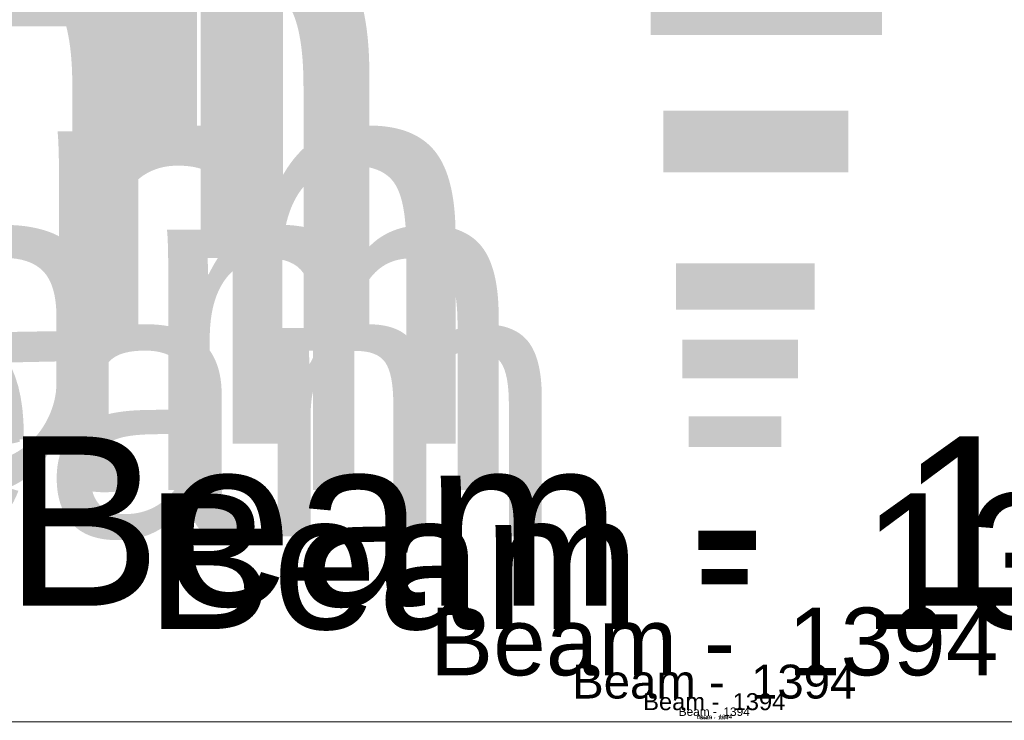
# Model space of a CAD drawing. Header units: millimetres. Extents: x -2623 to 24971, y -2173 to 12621.
# Tile 370 of 656: x 719 to 763, y 474 to 505. Entities that reach past the tile are written whole.
import ezdxf

# ---------------------------------------------------------------- set-up
doc = ezdxf.new("R2010")
doc.units = ezdxf.units.MM
for name, color, linetype, lineweight in [('Beam Dimensions', 4, 'Continuous', 5), ('Beam Dimensions @ 0.1', 4, 'Continuous', 5), ('Beam Dimensions @ 0.125', 4, 'Continuous', 5), ('Beam Dimensions @ 0.25', 4, 'Continuous', 5), ('Beam Dimensions @ 0.5', 4, 'Continuous', 5), ('Beam Dimensions @ 1 (1)', 4, 'Continuous', 5), ('Beam Dimensions @ 1 (2)', 4, 'Continuous', 5), ('Beam Dimensions @ 10', 4, 'Continuous', 5), ('Beam Dimensions @ 12', 4, 'Continuous', 5), ('Beam Dimensions @ 16 (1)', 4, 'Continuous', 5), ('Beam Dimensions @ 16 (2)', 4, 'Continuous', 5), ('Beam Dimensions @ 2 (1)', 4, 'Continuous', 5), ('Beam Dimensions @ 2 (2)', 4, 'Continuous', 5), ('Beam Dimensions @ 20', 4, 'Continuous', 5), ('Beam Dimensions @ 24', 4, 'Continuous', 5), ('Beam Dimensions @ 30', 4, 'Continuous', 5), ('Beam Dimensions @ 4 (1)', 4, 'Continuous', 5), ('Beam Dimensions @ 4 (2)', 4, 'Continuous', 5), ('Beam Dimensions @ 5', 4, 'Continuous', 5), ('Beam Dimensions @ 8 (1)', 4, 'Continuous', 5), ('Beam Dimensions @ 8 (2)', 4, 'Continuous', 5), ('Workstation - Top', 4, 'Continuous', 5)]:
    doc.layers.add(name, color=color, linetype=linetype, lineweight=lineweight)
doc.styles.add('Arial-1.500', font='txt', dxfattribs={"height": 1.5})
doc.dimstyles.new('Dim-Style 1', dxfattribs={"dimtxt": 0.18, "dimasz": 1, "dimexe": 0.5, "dimexo": 0, "dimgap": 1, "dimtad": 1, "dimdec": 0, "dimzin": 0, "dimdsep": 46, "dimtxsty": 'Arial-1.500', "dimblk": 'OBLIQUE', "dimcen": 0.09, "dimclrd": 4, "dimclre": 4, "dimclrt": 4, "dimadec": 0, "dimazin": 0, "dimtfac": 1, "dimtdec": 4, "dimtmove": 0, "dimatfit": 1, "dimfxl": 1, "dimfxlon": 1, "dimtolj": 1, "dimtzin": 0, "dimlwd": 5, "dimlwe": 5, "dimarcsym": 0})

# ---------------------------------------------------------------- blocks, each defined once
blk = doc.blocks.new('_Oblique')
at = {"color": 0, "linetype": 'ByBlock', "lineweight": -2}
blk.add_line((-0.5, -0.5), (0.5, 0.5), dxfattribs=at)
blk = doc.blocks.new('*D2')
at = {"layer": 'Beam Dimensions', "color": 4, "linetype": 'Continuous', "lineweight": 5}
for p, q in [((53, 475.242), (53, 473.742)), ((1447, 475.242), (1447, 473.742)), ((53, 474.242), (1447, 474.242))]:
    blk.add_line(p, q, dxfattribs=at)
at = {"layer": 'Defpoints', "color": 0}
for p in [(53, 587.5), (1447, 587.5), (1447, 474.242)]:
    blk.add_point(p, dxfattribs=at)
at = {"layer": 'Beam Dimensions', "color": 4, "lineweight": 5, "rotation": 180}
blk.add_blockref('_Oblique', (53, 474.242), dxfattribs=at)
at = {"layer": 'Beam Dimensions', "color": 4, "lineweight": 5}
blk.add_blockref('_Oblique', (1447, 474.242), dxfattribs=at)
at = {"layer": 'Beam Dimensions', "color": 4, "insert": (750, 476.008), "char_height": 1.5, "attachment_point": 5, "style": 'Arial-1.500'}
blk.add_mtext('\\A1;Beam -  1394', dxfattribs=at)
blk = doc.blocks.new('*D3')
at = {"layer": 'Beam Dimensions', "color": 4, "linetype": 'Continuous', "lineweight": 5}
for p, q in [((53, 486.242), (53, 468.242)), ((1447, 486.242), (1447, 468.242)), ((53, 474.242), (1447, 474.242))]:
    blk.add_line(p, q, dxfattribs=at)
at = {"layer": 'Defpoints', "color": 0}
for p in [(53, 587.5), (1447, 587.5), (1447, 474.242)]:
    blk.add_point(p, dxfattribs=at)
at = {"layer": 'Beam Dimensions', "color": 4, "lineweight": 5, "xscale": 12, "yscale": 12, "zscale": 12, "rotation": 180}
blk.add_blockref('_Oblique', (53, 474.242), dxfattribs=at)
at = {"layer": 'Beam Dimensions', "color": 4, "lineweight": 5, "xscale": 12, "yscale": 12, "zscale": 12}
blk.add_blockref('_Oblique', (1447, 474.242), dxfattribs=at)
at = {"layer": 'Beam Dimensions', "color": 4, "insert": (750, 495.431), "char_height": 18, "attachment_point": 5, "style": 'Arial-1.500'}
blk.add_mtext('\\A1;Beam -  1394', dxfattribs=at)
blk = doc.blocks.new('*D4')
at = {"layer": 'Beam Dimensions', "color": 4, "linetype": 'Continuous', "lineweight": 5}
for p, q in [((53, 475.242), (53, 473.742)), ((1447, 475.242), (1447, 473.742)), ((53, 474.242), (1447, 474.242))]:
    blk.add_line(p, q, dxfattribs=at)
at = {"layer": 'Defpoints', "color": 0}
for p in [(53, 587.5), (1447, 587.5), (1447, 474.242)]:
    blk.add_point(p, dxfattribs=at)
at = {"layer": 'Beam Dimensions', "color": 4, "lineweight": 5, "rotation": 180}
blk.add_blockref('_Oblique', (53, 474.242), dxfattribs=at)
at = {"layer": 'Beam Dimensions', "color": 4, "lineweight": 5}
blk.add_blockref('_Oblique', (1447, 474.242), dxfattribs=at)
at = {"layer": 'Beam Dimensions', "color": 4, "insert": (750, 476.008), "char_height": 1.5, "attachment_point": 5, "style": 'Arial-1.500'}
blk.add_mtext('\\A1;Beam -  1394', dxfattribs=at)
blk = doc.blocks.new('*D5')
at = {"layer": 'Beam Dimensions', "color": 4, "linetype": 'Continuous', "lineweight": 5}
for p, q in [((53, 482.242), (53, 470.242)), ((1447, 482.242), (1447, 470.242)), ((53, 474.242), (1447, 474.242))]:
    blk.add_line(p, q, dxfattribs=at)
at = {"layer": 'Defpoints', "color": 0}
for p in [(53, 587.5), (1447, 587.5), (1447, 474.242)]:
    blk.add_point(p, dxfattribs=at)
at = {"layer": 'Beam Dimensions', "color": 4, "lineweight": 5, "xscale": 8, "yscale": 8, "zscale": 8, "rotation": 180}
blk.add_blockref('_Oblique', (53, 474.242), dxfattribs=at)
at = {"layer": 'Beam Dimensions', "color": 4, "lineweight": 5, "xscale": 8, "yscale": 8, "zscale": 8}
blk.add_blockref('_Oblique', (1447, 474.242), dxfattribs=at)
at = {"layer": 'Beam Dimensions', "color": 4, "insert": (750, 488.368), "char_height": 12, "attachment_point": 5, "style": 'Arial-1.500'}
blk.add_mtext('\\A1;Beam -  1394', dxfattribs=at)
blk = doc.blocks.new('*D8')
at = {"layer": 'Beam Dimensions', "color": 4, "linetype": 'Continuous', "lineweight": 5}
for p, q in [((53, 498.242), (53, 462.242)), ((1447, 498.242), (1447, 462.242)), ((53, 474.242), (1447, 474.242))]:
    blk.add_line(p, q, dxfattribs=at)
at = {"layer": 'Defpoints', "color": 0}
for p in [(53, 587.5), (1447, 587.5), (1447, 474.242)]:
    blk.add_point(p, dxfattribs=at)
at = {"layer": 'Beam Dimensions', "color": 4, "lineweight": 5, "xscale": 24, "yscale": 24, "zscale": 24, "rotation": 180}
blk.add_blockref('_Oblique', (53, 474.242), dxfattribs=at)
at = {"layer": 'Beam Dimensions', "color": 4, "lineweight": 5, "xscale": 24, "yscale": 24, "zscale": 24}
blk.add_blockref('_Oblique', (1447, 474.242), dxfattribs=at)
at = {"layer": 'Beam Dimensions', "color": 4, "insert": (750, 516.62), "char_height": 36, "attachment_point": 5, "style": 'Arial-1.500'}
blk.add_mtext('\\A1;Beam -  1394', dxfattribs=at)
blk = doc.blocks.new('*D14')
at = {"layer": 'Beam Dimensions', "color": 4, "linetype": 'Continuous', "lineweight": 5}
for p, q in [((53, 474.342), (53, 474.192)), ((53, 474.242), (1447, 474.242)), ((1447, 474.342), (1447, 474.192))]:
    blk.add_line(p, q, dxfattribs=at)
at = {"layer": 'Defpoints', "color": 0}
for p in [(53, 587.5), (1447, 587.5), (1447, 474.242)]:
    blk.add_point(p, dxfattribs=at)
at = {"layer": 'Beam Dimensions', "color": 4, "lineweight": 5, "xscale": 0.1, "yscale": 0.1, "zscale": 0.1, "rotation": 180}
blk.add_blockref('_Oblique', (53, 474.242), dxfattribs=at)
at = {"layer": 'Beam Dimensions', "color": 4, "lineweight": 5, "xscale": 0.1, "yscale": 0.1, "zscale": 0.1}
blk.add_blockref('_Oblique', (1447, 474.242), dxfattribs=at)
at = {"layer": 'Beam Dimensions', "color": 4, "insert": (750, 474.419), "char_height": 0.15, "attachment_point": 5, "style": 'Arial-1.500'}
blk.add_mtext('\\A1;Beam -  1394', dxfattribs=at)
blk = doc.blocks.new('*D15')
at = {"layer": 'Beam Dimensions', "color": 4, "linetype": 'Continuous', "lineweight": 5}
for p, q in [((53, 484.242), (53, 469.242)), ((1447, 484.242), (1447, 469.242)), ((53, 474.242), (1447, 474.242))]:
    blk.add_line(p, q, dxfattribs=at)
at = {"layer": 'Defpoints', "color": 0}
for p in [(53, 587.5), (1447, 587.5), (1447, 474.242)]:
    blk.add_point(p, dxfattribs=at)
at = {"layer": 'Beam Dimensions', "color": 4, "lineweight": 5, "xscale": 10, "yscale": 10, "zscale": 10, "rotation": 180}
blk.add_blockref('_Oblique', (53, 474.242), dxfattribs=at)
at = {"layer": 'Beam Dimensions', "color": 4, "lineweight": 5, "xscale": 10, "yscale": 10, "zscale": 10}
blk.add_blockref('_Oblique', (1447, 474.242), dxfattribs=at)
at = {"layer": 'Beam Dimensions', "color": 4, "insert": (750, 491.9), "char_height": 15, "attachment_point": 5, "style": 'Arial-1.500'}
blk.add_mtext('\\A1;Beam -  1394', dxfattribs=at)
blk = doc.blocks.new('*D17')
at = {"layer": 'Beam Dimensions', "color": 4, "linetype": 'Continuous', "lineweight": 5}
for p, q in [((53, 490.242), (53, 466.242)), ((1447, 490.242), (1447, 466.242)), ((53, 474.242), (1447, 474.242))]:
    blk.add_line(p, q, dxfattribs=at)
at = {"layer": 'Defpoints', "color": 0}
for p in [(53, 587.5), (1447, 587.5), (1447, 474.242)]:
    blk.add_point(p, dxfattribs=at)
at = {"layer": 'Beam Dimensions', "color": 4, "lineweight": 5, "xscale": 16, "yscale": 16, "zscale": 16, "rotation": 180}
blk.add_blockref('_Oblique', (53, 474.242), dxfattribs=at)
at = {"layer": 'Beam Dimensions', "color": 4, "lineweight": 5, "xscale": 16, "yscale": 16, "zscale": 16}
blk.add_blockref('_Oblique', (1447, 474.242), dxfattribs=at)
at = {"layer": 'Beam Dimensions', "color": 4, "insert": (750, 502.494), "char_height": 24, "attachment_point": 5, "style": 'Arial-1.500'}
blk.add_mtext('\\A1;Beam -  1394', dxfattribs=at)
blk = doc.blocks.new('*D18')
at = {"layer": 'Beam Dimensions', "color": 4, "linetype": 'Continuous', "lineweight": 5}
for p, q in [((53, 476.242), (53, 473.242)), ((1447, 476.242), (1447, 473.242)), ((53, 474.242), (1447, 474.242))]:
    blk.add_line(p, q, dxfattribs=at)
at = {"layer": 'Defpoints', "color": 0}
for p in [(53, 587.5), (1447, 587.5), (1447, 474.242)]:
    blk.add_point(p, dxfattribs=at)
at = {"layer": 'Beam Dimensions', "color": 4, "lineweight": 5, "xscale": 2, "yscale": 2, "zscale": 2, "rotation": 180}
blk.add_blockref('_Oblique', (53, 474.242), dxfattribs=at)
at = {"layer": 'Beam Dimensions', "color": 4, "lineweight": 5, "xscale": 2, "yscale": 2, "zscale": 2}
blk.add_blockref('_Oblique', (1447, 474.242), dxfattribs=at)
at = {"layer": 'Beam Dimensions', "color": 4, "insert": (750, 477.774), "char_height": 3, "attachment_point": 5, "style": 'Arial-1.500'}
blk.add_mtext('\\A1;Beam -  1394', dxfattribs=at)
blk = doc.blocks.new('*D19')
at = {"layer": 'Beam Dimensions', "color": 4, "linetype": 'Continuous', "lineweight": 5}
for p, q in [((53, 494.242), (53, 464.242)), ((1447, 494.242), (1447, 464.242)), ((53, 474.242), (1447, 474.242))]:
    blk.add_line(p, q, dxfattribs=at)
at = {"layer": 'Defpoints', "color": 0}
for p in [(53, 587.5), (1447, 587.5), (1447, 474.242)]:
    blk.add_point(p, dxfattribs=at)
at = {"layer": 'Beam Dimensions', "color": 4, "lineweight": 5, "xscale": 20, "yscale": 20, "zscale": 20, "rotation": 180}
blk.add_blockref('_Oblique', (53, 474.242), dxfattribs=at)
at = {"layer": 'Beam Dimensions', "color": 4, "lineweight": 5, "xscale": 20, "yscale": 20, "zscale": 20}
blk.add_blockref('_Oblique', (1447, 474.242), dxfattribs=at)
at = {"layer": 'Beam Dimensions', "color": 4, "insert": (750, 509.557), "char_height": 30, "attachment_point": 5, "style": 'Arial-1.500'}
blk.add_mtext('\\A1;Beam -  1394', dxfattribs=at)
blk = doc.blocks.new('*D20')
at = {"layer": 'Beam Dimensions', "color": 4, "linetype": 'Continuous', "lineweight": 5}
for p, q in [((53, 504.242), (53, 459.242)), ((1447, 504.242), (1447, 459.242)), ((53, 474.242), (1447, 474.242))]:
    blk.add_line(p, q, dxfattribs=at)
at = {"layer": 'Defpoints', "color": 0}
for p in [(53, 587.5), (1447, 587.5), (1447, 474.242)]:
    blk.add_point(p, dxfattribs=at)
at = {"layer": 'Beam Dimensions', "color": 4, "lineweight": 5, "xscale": 30, "yscale": 30, "zscale": 30, "rotation": 180}
blk.add_blockref('_Oblique', (53, 474.242), dxfattribs=at)
at = {"layer": 'Beam Dimensions', "color": 4, "lineweight": 5, "xscale": 30, "yscale": 30, "zscale": 30}
blk.add_blockref('_Oblique', (1447, 474.242), dxfattribs=at)
at = {"layer": 'Beam Dimensions', "color": 4, "insert": (750, 527.215), "char_height": 45, "attachment_point": 5, "style": 'Arial-1.500'}
blk.add_mtext('\\A1;Beam -  1394', dxfattribs=at)
blk = doc.blocks.new('*D21')
at = {"layer": 'Beam Dimensions', "color": 4, "linetype": 'Continuous', "lineweight": 5}
for p, q in [((53, 478.242), (53, 472.242)), ((1447, 478.242), (1447, 472.242)), ((53, 474.242), (1447, 474.242))]:
    blk.add_line(p, q, dxfattribs=at)
at = {"layer": 'Defpoints', "color": 0}
for p in [(53, 587.5), (1447, 587.5), (1447, 474.242)]:
    blk.add_point(p, dxfattribs=at)
at = {"layer": 'Beam Dimensions', "color": 4, "lineweight": 5, "xscale": 4, "yscale": 4, "zscale": 4, "rotation": 180}
blk.add_blockref('_Oblique', (53, 474.242), dxfattribs=at)
at = {"layer": 'Beam Dimensions', "color": 4, "lineweight": 5, "xscale": 4, "yscale": 4, "zscale": 4}
blk.add_blockref('_Oblique', (1447, 474.242), dxfattribs=at)
at = {"layer": 'Beam Dimensions', "color": 4, "insert": (750, 481.305), "char_height": 6, "attachment_point": 5, "style": 'Arial-1.500'}
blk.add_mtext('\\A1;Beam -  1394', dxfattribs=at)
blk = doc.blocks.new('*D23')
at = {"layer": 'Beam Dimensions', "color": 4, "linetype": 'Continuous', "lineweight": 5}
for p, q in [((53, 479.242), (53, 471.742)), ((1447, 479.242), (1447, 471.742)), ((53, 474.242), (1447, 474.242))]:
    blk.add_line(p, q, dxfattribs=at)
at = {"layer": 'Defpoints', "color": 0}
for p in [(53, 587.5), (1447, 587.5), (1447, 474.242)]:
    blk.add_point(p, dxfattribs=at)
at = {"layer": 'Beam Dimensions', "color": 4, "lineweight": 5, "xscale": 5, "yscale": 5, "zscale": 5, "rotation": 180}
blk.add_blockref('_Oblique', (53, 474.242), dxfattribs=at)
at = {"layer": 'Beam Dimensions', "color": 4, "lineweight": 5, "xscale": 5, "yscale": 5, "zscale": 5}
blk.add_blockref('_Oblique', (1447, 474.242), dxfattribs=at)
at = {"layer": 'Beam Dimensions', "color": 4, "insert": (750, 483.071), "char_height": 7.5, "attachment_point": 5, "style": 'Arial-1.500'}
blk.add_mtext('\\A1;Beam -  1394', dxfattribs=at)
blk = doc.blocks.new('*D25')
at = {"layer": 'Beam Dimensions', "color": 4, "linetype": 'Continuous', "lineweight": 5}
for p, q in [((53, 482.242), (53, 470.242)), ((1447, 482.242), (1447, 470.242)), ((53, 474.242), (1447, 474.242))]:
    blk.add_line(p, q, dxfattribs=at)
at = {"layer": 'Defpoints', "color": 0}
for p in [(53, 587.5), (1447, 587.5), (1447, 474.242)]:
    blk.add_point(p, dxfattribs=at)
at = {"layer": 'Beam Dimensions', "color": 4, "lineweight": 5, "xscale": 8, "yscale": 8, "zscale": 8, "rotation": 180}
blk.add_blockref('_Oblique', (53, 474.242), dxfattribs=at)
at = {"layer": 'Beam Dimensions', "color": 4, "lineweight": 5, "xscale": 8, "yscale": 8, "zscale": 8}
blk.add_blockref('_Oblique', (1447, 474.242), dxfattribs=at)
at = {"layer": 'Beam Dimensions', "color": 4, "insert": (750, 488.368), "char_height": 12, "attachment_point": 5, "style": 'Arial-1.500'}
blk.add_mtext('\\A1;Beam -  1394', dxfattribs=at)
blk = doc.blocks.new('*D26')
at = {"layer": 'Beam Dimensions', "color": 4, "linetype": 'Continuous', "lineweight": 5}
for p, q in [((53, 474.742), (53, 473.992)), ((1447, 474.742), (1447, 473.992)), ((53, 474.242), (1447, 474.242))]:
    blk.add_line(p, q, dxfattribs=at)
at = {"layer": 'Defpoints', "color": 0}
for p in [(53, 587.5), (1447, 587.5), (1447, 474.242)]:
    blk.add_point(p, dxfattribs=at)
at = {"layer": 'Beam Dimensions', "color": 4, "lineweight": 5, "xscale": 0.5, "yscale": 0.5, "zscale": 0.5, "rotation": 180}
blk.add_blockref('_Oblique', (53, 474.242), dxfattribs=at)
at = {"layer": 'Beam Dimensions', "color": 4, "lineweight": 5, "xscale": 0.5, "yscale": 0.5, "zscale": 0.5}
blk.add_blockref('_Oblique', (1447, 474.242), dxfattribs=at)
at = {"layer": 'Beam Dimensions', "color": 4, "insert": (750, 475.125), "char_height": 0.75, "attachment_point": 5, "style": 'Arial-1.500'}
blk.add_mtext('\\A1;Beam -  1394', dxfattribs=at)
blk = doc.blocks.new('*D27')
at = {"layer": 'Beam Dimensions', "color": 4, "linetype": 'Continuous', "lineweight": 5}
for p, q in [((53, 478.242), (53, 472.242)), ((1447, 478.242), (1447, 472.242)), ((53, 474.242), (1447, 474.242))]:
    blk.add_line(p, q, dxfattribs=at)
at = {"layer": 'Defpoints', "color": 0}
for p in [(53, 587.5), (1447, 587.5), (1447, 474.242)]:
    blk.add_point(p, dxfattribs=at)
at = {"layer": 'Beam Dimensions', "color": 4, "lineweight": 5, "xscale": 4, "yscale": 4, "zscale": 4, "rotation": 180}
blk.add_blockref('_Oblique', (53, 474.242), dxfattribs=at)
at = {"layer": 'Beam Dimensions', "color": 4, "lineweight": 5, "xscale": 4, "yscale": 4, "zscale": 4}
blk.add_blockref('_Oblique', (1447, 474.242), dxfattribs=at)
at = {"layer": 'Beam Dimensions', "color": 4, "insert": (750, 481.305), "char_height": 6, "attachment_point": 5, "style": 'Arial-1.500'}
blk.add_mtext('\\A1;Beam -  1394', dxfattribs=at)
blk = doc.blocks.new('*D30')
at = {"layer": 'Beam Dimensions', "color": 4, "linetype": 'Continuous', "lineweight": 5}
for p, q in [((53, 490.242), (53, 466.242)), ((1447, 490.242), (1447, 466.242)), ((53, 474.242), (1447, 474.242))]:
    blk.add_line(p, q, dxfattribs=at)
at = {"layer": 'Defpoints', "color": 0}
for p in [(53, 587.5), (1447, 587.5), (1447, 474.242)]:
    blk.add_point(p, dxfattribs=at)
at = {"layer": 'Beam Dimensions', "color": 4, "lineweight": 5, "xscale": 16, "yscale": 16, "zscale": 16, "rotation": 180}
blk.add_blockref('_Oblique', (53, 474.242), dxfattribs=at)
at = {"layer": 'Beam Dimensions', "color": 4, "lineweight": 5, "xscale": 16, "yscale": 16, "zscale": 16}
blk.add_blockref('_Oblique', (1447, 474.242), dxfattribs=at)
at = {"layer": 'Beam Dimensions', "color": 4, "insert": (750, 502.494), "char_height": 24, "attachment_point": 5, "style": 'Arial-1.500'}
blk.add_mtext('\\A1;Beam -  1394', dxfattribs=at)
blk = doc.blocks.new('*D32')
at = {"layer": 'Beam Dimensions', "color": 4, "linetype": 'Continuous', "lineweight": 5}
for p, q in [((53, 474.492), (53, 474.117)), ((53, 474.242), (1447, 474.242)), ((1447, 474.492), (1447, 474.117))]:
    blk.add_line(p, q, dxfattribs=at)
at = {"layer": 'Defpoints', "color": 0}
for p in [(53, 587.5), (1447, 587.5), (1447, 474.242)]:
    blk.add_point(p, dxfattribs=at)
at = {"layer": 'Beam Dimensions', "color": 4, "lineweight": 5, "xscale": 0.25, "yscale": 0.25, "zscale": 0.25, "rotation": 180}
blk.add_blockref('_Oblique', (53, 474.242), dxfattribs=at)
at = {"layer": 'Beam Dimensions', "color": 4, "lineweight": 5, "xscale": 0.25, "yscale": 0.25, "zscale": 0.25}
blk.add_blockref('_Oblique', (1447, 474.242), dxfattribs=at)
at = {"layer": 'Beam Dimensions', "color": 4, "insert": (750, 474.684), "char_height": 0.375, "attachment_point": 5, "style": 'Arial-1.500'}
blk.add_mtext('\\A1;Beam -  1394', dxfattribs=at)
blk = doc.blocks.new('*D33')
at = {"layer": 'Beam Dimensions', "color": 4, "linetype": 'Continuous', "lineweight": 5}
for p, q in [((53, 476.242), (53, 473.242)), ((1447, 476.242), (1447, 473.242)), ((53, 474.242), (1447, 474.242))]:
    blk.add_line(p, q, dxfattribs=at)
at = {"layer": 'Defpoints', "color": 0}
for p in [(53, 587.5), (1447, 587.5), (1447, 474.242)]:
    blk.add_point(p, dxfattribs=at)
at = {"layer": 'Beam Dimensions', "color": 4, "lineweight": 5, "xscale": 2, "yscale": 2, "zscale": 2, "rotation": 180}
blk.add_blockref('_Oblique', (53, 474.242), dxfattribs=at)
at = {"layer": 'Beam Dimensions', "color": 4, "lineweight": 5, "xscale": 2, "yscale": 2, "zscale": 2}
blk.add_blockref('_Oblique', (1447, 474.242), dxfattribs=at)
at = {"layer": 'Beam Dimensions', "color": 4, "insert": (750, 477.774), "char_height": 3, "attachment_point": 5, "style": 'Arial-1.500'}
blk.add_mtext('\\A1;Beam -  1394', dxfattribs=at)
blk = doc.blocks.new('*D34')
at = {"layer": 'Beam Dimensions', "color": 4, "linetype": 'Continuous', "lineweight": 5}
for p, q in [((53, 474.367), (53, 474.18)), ((53, 474.242), (1447, 474.242)), ((1447, 474.367), (1447, 474.18))]:
    blk.add_line(p, q, dxfattribs=at)
at = {"layer": 'Defpoints', "color": 0}
for p in [(53, 587.5), (1447, 587.5), (1447, 474.242)]:
    blk.add_point(p, dxfattribs=at)
at = {"layer": 'Beam Dimensions', "color": 4, "lineweight": 5, "xscale": 0.125, "yscale": 0.125, "zscale": 0.125, "rotation": 180}
blk.add_blockref('_Oblique', (53, 474.242), dxfattribs=at)
at = {"layer": 'Beam Dimensions', "color": 4, "lineweight": 5, "xscale": 0.125, "yscale": 0.125, "zscale": 0.125}
blk.add_blockref('_Oblique', (1447, 474.242), dxfattribs=at)
at = {"layer": 'Beam Dimensions', "color": 4, "insert": (750, 474.463), "char_height": 0.1875, "attachment_point": 5, "style": 'Arial-1.500'}
blk.add_mtext('\\A1;Beam -  1394', dxfattribs=at)
blk = doc.blocks.new('*U167')
at = {"layer": 'Beam Dimensions @ 0.1'}
dim = blk.add_linear_dim(base=(1447, 474.242), p1=(53, 587.5), p2=(1447, 587.5), text='Beam -  <>', dimstyle='Dim-Style 1', override={"dimscale": 0.1}, dxfattribs=at)
dim.commit()
dim.dimension.update_dxf_attribs({"geometry": '*D14', "text_midpoint": (750, 474.419)})
at = {"layer": 'Beam Dimensions @ 0.125'}
dim = blk.add_linear_dim(base=(1447, 474.242), p1=(53, 587.5), p2=(1447, 587.5), text='Beam -  <>', dimstyle='Dim-Style 1', override={"dimscale": 0.125}, dxfattribs=at)
dim.commit()
dim.dimension.update_dxf_attribs({"geometry": '*D34', "text_midpoint": (750, 474.463)})
at = {"layer": 'Beam Dimensions @ 0.25'}
dim = blk.add_linear_dim(base=(1447, 474.242), p1=(53, 587.5), p2=(1447, 587.5), text='Beam -  <>', dimstyle='Dim-Style 1', override={"dimscale": 0.25}, dxfattribs=at)
dim.commit()
dim.dimension.update_dxf_attribs({"geometry": '*D32', "text_midpoint": (750, 474.684)})
at = {"layer": 'Beam Dimensions @ 0.5'}
dim = blk.add_linear_dim(base=(1447, 474.242), p1=(53, 587.5), p2=(1447, 587.5), text='Beam -  <>', dimstyle='Dim-Style 1', override={"dimscale": 0.5}, dxfattribs=at)
dim.commit()
dim.dimension.update_dxf_attribs({"geometry": '*D26', "text_midpoint": (750, 475.125)})
at = {"layer": 'Beam Dimensions @ 1 (1)'}
dim = blk.add_linear_dim(base=(1447, 474.242), p1=(53, 587.5), p2=(1447, 587.5), text='Beam -  <>', dimstyle='Dim-Style 1', override={"dimscale": 1}, dxfattribs=at)
dim.commit()
dim.dimension.update_dxf_attribs({"geometry": '*D2', "text_midpoint": (750, 476.008)})
dim = blk.add_linear_dim(base=(1447, 474.242), p1=(53, 587.5), p2=(1447, 587.5), text='Beam -  <>', dimstyle='Dim-Style 1', override={"dimscale": 1}, dxfattribs=at)
dim.commit()
dim.dimension.update_dxf_attribs({"geometry": '*D2', "text_midpoint": (750, 476.008)})
at = {"layer": 'Beam Dimensions @ 1 (2)'}
dim = blk.add_linear_dim(base=(1447, 474.242), p1=(53, 587.5), p2=(1447, 587.5), text='Beam -  <>', dimstyle='Dim-Style 1', override={"dimscale": 1}, dxfattribs=at)
dim.commit()
dim.dimension.update_dxf_attribs({"geometry": '*D4', "text_midpoint": (750, 476.008)})
at = {"layer": 'Beam Dimensions @ 10'}
dim = blk.add_linear_dim(base=(1447, 474.242), p1=(53, 587.5), p2=(1447, 587.5), text='Beam -  <>', dimstyle='Dim-Style 1', override={"dimscale": 10}, dxfattribs=at)
dim.commit()
dim.dimension.update_dxf_attribs({"geometry": '*D15', "text_midpoint": (750, 491.9)})
at = {"layer": 'Beam Dimensions @ 12'}
dim = blk.add_linear_dim(base=(1447, 474.242), p1=(53, 587.5), p2=(1447, 587.5), text='Beam -  <>', dimstyle='Dim-Style 1', override={"dimscale": 12}, dxfattribs=at)
dim.commit()
dim.dimension.update_dxf_attribs({"geometry": '*D3', "text_midpoint": (750, 495.431)})
at = {"layer": 'Beam Dimensions @ 16 (1)'}
dim = blk.add_linear_dim(base=(1447, 474.242), p1=(53, 587.5), p2=(1447, 587.5), text='Beam -  <>', dimstyle='Dim-Style 1', override={"dimscale": 16}, dxfattribs=at)
dim.commit()
dim.dimension.update_dxf_attribs({"geometry": '*D17', "text_midpoint": (750, 502.494)})
at = {"layer": 'Beam Dimensions @ 16 (2)'}
dim = blk.add_linear_dim(base=(1447, 474.242), p1=(53, 587.5), p2=(1447, 587.5), text='Beam -  <>', dimstyle='Dim-Style 1', override={"dimscale": 16}, dxfattribs=at)
dim.commit()
dim.dimension.update_dxf_attribs({"geometry": '*D30', "text_midpoint": (750, 502.494)})
at = {"layer": 'Beam Dimensions @ 2 (1)'}
dim = blk.add_linear_dim(base=(1447, 474.242), p1=(53, 587.5), p2=(1447, 587.5), text='Beam -  <>', dimstyle='Dim-Style 1', override={"dimscale": 2}, dxfattribs=at)
dim.commit()
dim.dimension.update_dxf_attribs({"geometry": '*D18', "text_midpoint": (750, 477.774)})
at = {"layer": 'Beam Dimensions @ 2 (2)'}
dim = blk.add_linear_dim(base=(1447, 474.242), p1=(53, 587.5), p2=(1447, 587.5), text='Beam -  <>', dimstyle='Dim-Style 1', override={"dimscale": 2}, dxfattribs=at)
dim.commit()
dim.dimension.update_dxf_attribs({"geometry": '*D33', "text_midpoint": (750, 477.774)})
at = {"layer": 'Beam Dimensions @ 20'}
dim = blk.add_linear_dim(base=(1447, 474.242), p1=(53, 587.5), p2=(1447, 587.5), text='Beam -  <>', dimstyle='Dim-Style 1', override={"dimscale": 20}, dxfattribs=at)
dim.commit()
dim.dimension.update_dxf_attribs({"geometry": '*D19', "text_midpoint": (750, 509.557)})
at = {"layer": 'Beam Dimensions @ 24'}
dim = blk.add_linear_dim(base=(1447, 474.242), p1=(53, 587.5), p2=(1447, 587.5), text='Beam -  <>', dimstyle='Dim-Style 1', override={"dimscale": 24}, dxfattribs=at)
dim.commit()
dim.dimension.update_dxf_attribs({"geometry": '*D8', "text_midpoint": (750, 516.62)})
at = {"layer": 'Beam Dimensions @ 30'}
dim = blk.add_linear_dim(base=(1447, 474.242), p1=(53, 587.5), p2=(1447, 587.5), text='Beam -  <>', dimstyle='Dim-Style 1', override={"dimscale": 30}, dxfattribs=at)
dim.commit()
dim.dimension.update_dxf_attribs({"geometry": '*D20', "text_midpoint": (750, 527.215)})
at = {"layer": 'Beam Dimensions @ 4 (1)'}
dim = blk.add_linear_dim(base=(1447, 474.242), p1=(53, 587.5), p2=(1447, 587.5), text='Beam -  <>', dimstyle='Dim-Style 1', override={"dimscale": 4}, dxfattribs=at)
dim.commit()
dim.dimension.update_dxf_attribs({"geometry": '*D21', "text_midpoint": (750, 481.305)})
at = {"layer": 'Beam Dimensions @ 4 (2)'}
dim = blk.add_linear_dim(base=(1447, 474.242), p1=(53, 587.5), p2=(1447, 587.5), text='Beam -  <>', dimstyle='Dim-Style 1', override={"dimscale": 4}, dxfattribs=at)
dim.commit()
dim.dimension.update_dxf_attribs({"geometry": '*D27', "text_midpoint": (750, 481.305)})
at = {"layer": 'Beam Dimensions @ 5'}
dim = blk.add_linear_dim(base=(1447, 474.242), p1=(53, 587.5), p2=(1447, 587.5), text='Beam -  <>', dimstyle='Dim-Style 1', override={"dimscale": 5}, dxfattribs=at)
dim.commit()
dim.dimension.update_dxf_attribs({"geometry": '*D23', "text_midpoint": (750, 483.071)})
at = {"layer": 'Beam Dimensions @ 8 (1)'}
dim = blk.add_linear_dim(base=(1447, 474.242), p1=(53, 587.5), p2=(1447, 587.5), text='Beam -  <>', dimstyle='Dim-Style 1', override={"dimscale": 8}, dxfattribs=at)
dim.commit()
dim.dimension.update_dxf_attribs({"geometry": '*D5', "text_midpoint": (750, 488.368)})
at = {"layer": 'Beam Dimensions @ 8 (2)'}
dim = blk.add_linear_dim(base=(1447, 474.242), p1=(53, 587.5), p2=(1447, 587.5), text='Beam -  <>', dimstyle='Dim-Style 1', override={"dimscale": 8}, dxfattribs=at)
dim.commit()
dim.dimension.update_dxf_attribs({"geometry": '*D25', "text_midpoint": (750, 488.368)})

msp = doc.modelspace()

# ---------------------------------------------------------------- block references
at = {"layer": 'Beam Dimensions'}
msp.add_blockref('*U167', (0, 0), dxfattribs=at)

# ---------------------------------------------------------------- meshes
at = {"layer": 'Workstation - Top'}
mesh = msp.add_polyface(dxfattribs=at)
corners = [(0, 0, 695), (1500, 0, 695), (1500, 1200, 695), (0, 1200, 695), (0, 0, 720), (1500, 0, 720), (1500, 1200, 720), (0, 1200, 720)]
mesh.append_faces([[corners[k] for k in face] for face in [(0, 1, 5, 4), (1, 2, 6, 5), (2, 3, 7, 6), (3, 0, 4, 7), (0, 3, 2, 1), (4, 5, 6, 7)]])

doc.saveas('drawing.dxf')
